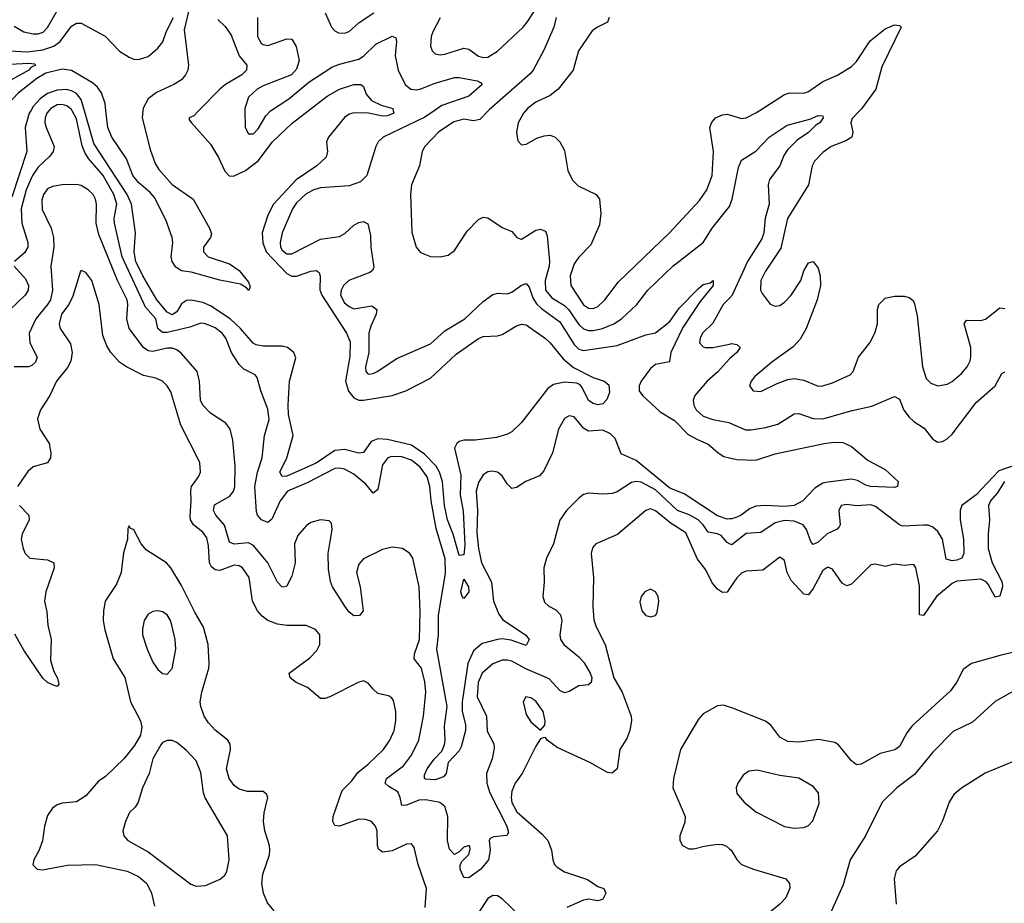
# Model space of a CAD drawing. Header units: inches. Extents: x 1649636 to 1815363, y 506543 to 641975.
# Tile 511 of 656: x 1767033 to 1771148, y 546688 to 550381. Entities that reach past the tile are written whole.
import ezdxf

# ---------------------------------------------------------------- set-up
doc = ezdxf.new("R2010")
doc.units = ezdxf.units.IN
doc.header["$MEASUREMENT"] = 0
for name, color, linetype in [('B7564', 7, 'Continuous'), ('B7565', 7, 'Continuous'), ('B7574', 7, 'Continuous'), ('B7575', 7, 'Continuous')]:
    doc.layers.add(name, color=color, linetype=linetype)

msp = doc.modelspace()

# ---------------------------------------------------------------- linework, layer by layer
at = {"layer": 'B7564', "color": 5}
for points, elevation in [([(1767079, 550000), (1767072.8, 549990), (1767056.5, 549930), (1767062.9, 549830), (1767000.9, 549639.1)], 520), ([(1767155, 550000), (1767147, 549990), (1767139.8, 549970), (1767138.8, 549950), (1767143.9, 549930), (1767177.1, 549850), (1767172.9, 549830), (1767158.5, 549810), (1767110, 549764), (1767087, 549730), (1767060.2, 549670), (1767039.6, 549590), (1767042.6, 549530), (1767067.6, 549450), (1767067.2, 549430), (1767053.6, 549406.4), (1767012, 549370)], 540), ([(1770000, 548293.9), (1769990, 548293.8), (1769950, 548307.6), (1769810, 548398.6), (1769750, 548422.8), (1769610, 548537.8), (1769546.6, 548566.6), (1769521.7, 548630), (1769502.8, 548650), (1769470, 548664.7), (1769410, 548661.5), (1769390, 548673), (1769350, 548720.3), (1769330, 548725.6), (1769310, 548714.5), (1769285, 548670), (1769259.8, 548570), (1769224.2, 548495.8), (1769205.6, 548474.4), (1769148.7, 548450), (1769110, 548426), (1769090, 548421.1), (1769070, 548440.5), (1769050, 548473.8), (1769030, 548489), (1769006.1, 548493.9), (1768990, 548491.5), (1768970, 548478), (1768950, 548446.6), (1768940.6, 548410), (1768946.9, 548330), (1768944, 548236), (1768950, 548170.5), (1768963.6, 548110), (1769004.4, 548030), (1769013.8, 547950), (1769035.9, 547895.9), (1769052.9, 547872.9), (1769147.2, 547810), (1769162.2, 547790), (1769150, 547765.7), (1769087.2, 547787.2), (1769050, 547793), (1769030, 547790.9), (1768966.1, 547773.9), (1768930, 547742.5), (1768906.3, 547690), (1768882.8, 547530), (1768882.3, 547490), (1768895.7, 547435.7), (1768897, 547410), (1768877.8, 547342.2), (1768870, 547325.6), (1768823.9, 547276.1), (1768815.4, 547230), (1768804.2, 547215.8), (1768770, 547203.2), (1768730, 547206.2), (1768724.4, 547210), (1768725.2, 547225.2), (1768736.3, 547250), (1768765.2, 547290), (1768797.1, 547322.9), (1768808.4, 547350), (1768811.6, 547370), (1768808.2, 547428.2), (1768819.5, 547510), (1768776.1, 547750), (1768783, 547810), (1768783.2, 547890), (1768813, 548067), (1768812, 548128), (1768774, 548254), (1768753, 548370), (1768747.6, 548430), (1768736.5, 548470), (1768707.1, 548510), (1768670, 548540.1), (1768630, 548554.1), (1768585.4, 548554.6), (1768570, 548548.4), (1768550, 548520.4), (1768530, 548417), (1768510, 548402.4), (1768479.4, 548439.4), (1768430, 548481.8), (1768390, 548502.4), (1768370, 548506.8), (1768350, 548504.9), (1768234.9, 548445.1), (1768152.5, 548410), (1768121.6, 548370), (1768087.2, 548292.8), (1768070, 548278.7), (1768043.5, 548290), (1768026.8, 548310), (1768023.4, 548323.4), (1768016.5, 548430), (1768027.3, 548490), (1768046.2, 548550), (1768056.9, 548643.1), (1768075.8, 548710), (1768070, 548753.6), (1768040.7, 548830), (1768025.5, 548885.5), (1768016.6, 548896.6), (1767970, 548919.4), (1767950, 548939.8), (1767918.7, 548990), (1767894, 549050), (1767879.1, 549070), (1767850, 549092.2), (1767810, 549109.8), (1767790, 549111.8), (1767744.4, 549095.6), (1767650, 549073.4), (1767630, 549073.5), (1767610.9, 549090), (1767601.8, 549130), (1767558.6, 549178.6), (1767460.9, 549390), (1767429.2, 549530), (1767428.1, 549550), (1767438.9, 549610), (1767426.3, 549650), (1767382.2, 549730), (1767320.5, 549800.5), (1767305.4, 549825.4), (1767294.1, 549854.1), (1767270, 549965.8), (1767252.8, 550000)], 540), ([(1768594.6, 550000), (1768596.5, 549990), (1768570, 549979.3), (1768550, 549977.8), (1768490.5, 549990.5), (1768430, 549991.1), (1768410, 549985.7), (1768390, 549971.2), (1768323.8, 549890), (1768314.8, 549870), (1768319.5, 549830), (1768314.2, 549805.8), (1768274.8, 549770), (1768188.3, 549711.7), (1768093.3, 549610), (1768070, 549564.1), (1768046.1, 549490), (1768048.6, 549448.6), (1768063.4, 549410), (1768150, 549320.1), (1768170, 549309), (1768190, 549308.3), (1768250, 549329.5), (1768272.2, 549332.2), (1768284.7, 549324.7), (1768288.6, 549308.6), (1768287.9, 549252.1), (1768295.8, 549230), (1768399, 549070), (1768413.7, 549033.7), (1768413, 548973), (1768394.5, 548870), (1768407.5, 548827.5), (1768430, 548799.9), (1768450, 548791.1), (1768470, 548791), (1768590, 548809.7), (1768647.1, 548830), (1768750, 548882.1), (1768857.5, 548982.5), (1768950, 549048.7), (1768970, 549056.6), (1769030, 549059), (1769050, 549065.3), (1769110, 549101.5), (1769130, 549108.6), (1769150, 549105.4), (1769230, 549048.5), (1769250.4, 549030.4), (1769303.9, 548963.9), (1769347.2, 548927.2), (1769430, 548884.9), (1769476, 548870), (1769494.7, 548854.7), (1769497.6, 548822.4), (1769486.9, 548793.1), (1769470, 548775.1), (1769450, 548771.5), (1769430, 548776.8), (1769410, 548789.8), (1769384, 548844), (1769375, 548855), (1769361.3, 548861.3), (1769310, 548865.9), (1769263.8, 548856.2), (1769240.6, 548839.4), (1769130, 548696.9), (1769090, 548658.3), (1769071.9, 548648.1), (1769026.1, 548633.9), (1768936.7, 548623.3), (1768890, 548622.8), (1768870, 548617.9), (1768859.6, 548610), (1768850.9, 548590), (1768876.6, 548476.6), (1768874.5, 548394.5), (1768886.7, 548326.7), (1768893.4, 548186.6), (1768890, 548144.5), (1768870, 548141.1), (1768844.1, 548230), (1768821.3, 548290), (1768809.2, 548350), (1768800.2, 548450), (1768788.3, 548490), (1768774.2, 548514.2), (1768724.9, 548564.9), (1768670, 548602.5), (1768570, 548625.7), (1768530, 548629.6), (1768501.9, 548618.1), (1768470, 548571.4), (1768450, 548569), (1768390, 548583.8), (1768350, 548580.5), (1768272.3, 548527.7), (1768150, 548473.5), (1768130, 548471.1), (1768120.5, 548490), (1768149.9, 548550.1), (1768176.5, 548643.5), (1768156.9, 548730), (1768154.5, 548770), (1768160.8, 548870), (1768187.5, 548967.5), (1768178.5, 548990), (1768151.9, 549010), (1768130, 549016.5), (1768050, 549015.6), (1768021.5, 549021.5), (1768009.3, 549029.3), (1767956.2, 549090), (1767912.5, 549130), (1767830, 549184.6), (1767798.1, 549198.1), (1767750, 549209), (1767730, 549207.3), (1767710, 549192.6), (1767690, 549160.2), (1767674.5, 549150), (1767670, 549147.7), (1767650, 549159), (1767606.2, 549210), (1767547.9, 549310), (1767519, 549370), (1767510.9, 549410), (1767516.7, 549490), (1767500.6, 549610), (1767482.4, 549650), (1767343, 549863), (1767303.7, 550000)], 520), ([(1767548.1, 550000), (1767545.2, 549970), (1767578.3, 549838.3), (1767599.7, 549779.7), (1767614.2, 549754.2), (1767670, 549691.6), (1767758.6, 549630), (1767827, 549510), (1767834.6, 549485.4), (1767830.7, 549470), (1767801.6, 549430), (1767801.6, 549410), (1767821, 549390), (1767910, 549360.3), (1767950, 549333), (1767990, 549283), (1767996.3, 549263.7), (1767990.5, 549249.5), (1767980.5, 549260.5), (1767955.3, 549275.3), (1767870, 549292.2), (1767750, 549325), (1767710, 549330.7), (1767685.7, 549345.7), (1767670, 549369.7), (1767665.6, 549390), (1767672.5, 549450), (1767670.8, 549470), (1767643.9, 549543.9), (1767597.1, 549637.1), (1767578.8, 549658.8), (1767530, 549700.7), (1767506.5, 549730), (1767479.6, 549799.6), (1767418.5, 549890), (1767401.5, 549930), (1767393.4, 550000)], 480), ([(1767780.8, 550000), (1767760.6, 549979.4), (1767742, 549970), (1767742, 549962), (1767750.7, 549950), (1767830, 549860.3), (1767864.2, 549804.2), (1767890, 549747.1), (1767908.1, 549728.1), (1767927.3, 549727.3), (1767976.9, 549750), (1768030, 549790.1), (1768090, 549870.1), (1768171.5, 549948.5), (1768238.3, 550000)], 520), ([(1767974.2, 550000), (1767975.8, 549930), (1767990, 549903.7), (1768010, 549903.6), (1768030, 549924.7), (1768061.7, 549978.3), (1768080.7, 549999.3), (1768081.7, 550000)], 540), ([(1768765.8, 550000), (1768726.9, 549973.1), (1768551.8, 549890), (1768531.6, 549870), (1768521.5, 549850), (1768483.7, 549730), (1768457.5, 549702.5), (1768410, 549686.1), (1768290, 549677.3), (1768262.6, 549670), (1768230, 549653.5), (1768190, 549615.2), (1768173.5, 549590), (1768130.6, 549490), (1768121.2, 549450), (1768123.4, 549430), (1768130, 549417.8), (1768150, 549402.2), (1768170, 549401.5), (1768290, 549464.1), (1768370, 549474.2), (1768392.5, 549487.5), (1768430, 549522.6), (1768450, 549533.4), (1768470, 549537.1), (1768488, 549528), (1768499.1, 549479.1), (1768501, 549430), (1768513.8, 549346.2), (1768507.3, 549332.7), (1768496.1, 549323.9), (1768409.3, 549290), (1768386.9, 549270), (1768376, 549250), (1768373.8, 549230), (1768390, 549197.8), (1768410, 549181.8), (1768430, 549172.9), (1768504.7, 549184.7), (1768525.5, 549170), (1768523.6, 549150), (1768500.1, 549099.9), (1768492.1, 549070), (1768492.7, 548990), (1768478.9, 548930), (1768479.7, 548910), (1768490, 548899.7), (1768510, 548901.9), (1768526.9, 548910), (1768610, 548964.4), (1768750, 549025.3), (1768810, 549079.6), (1768893.8, 549130), (1768970, 549202.2), (1769010, 549232.8), (1769030, 549237.3), (1769070, 549235.4), (1769090, 549241.7), (1769130, 549271), (1769150, 549277.6), (1769162.5, 549262.5), (1769178.4, 549218.4), (1769193.3, 549193.3), (1769213.3, 549173.3), (1769290, 549117.6), (1769350, 549022.9), (1769370, 549003.9), (1769390, 548997.5), (1769530, 549018.8), (1769650, 549063), (1769690, 549071.6), (1769750, 549119.7), (1769790, 549175.2), (1769870, 549256.9), (1769890, 549273.4), (1769918.9, 549281.1), (1769931, 549291), (1769931.5, 549270), (1769877.8, 549202.2), (1769805.1, 549094.9), (1769754.2, 548990), (1769749.1, 548950.9), (1769690, 548939.9), (1769670, 548923.2), (1769630.1, 548870), (1769621.9, 548850), (1769622.2, 548830), (1769635.5, 548810), (1769710, 548741.2), (1769770, 548705), (1769827.6, 548647.6), (1769865.6, 548625.6), (1769910, 548607.2), (1769952.2, 548570), (1769975.7, 548555.7), (1770000, 548549.7)], 540), ([(1768991.2, 550000), (1768956.4, 549963.6), (1768930, 549958.1), (1768890, 549964.9), (1768846.9, 549953.1), (1768783.5, 549910), (1768726.4, 549850), (1768715.6, 549830), (1768704.7, 549770), (1768670.2, 549689.8), (1768667.1, 549650), (1768672.5, 549492.5), (1768690, 549430.6), (1768707.7, 549407.7), (1768750, 549391.5), (1768790, 549388.9), (1768823.5, 549396.5), (1768850, 549415.8), (1768902.9, 549497.1), (1768950, 549546), (1768970, 549555.6), (1768990, 549553.1), (1769050, 549511.6), (1769090, 549495.8), (1769110.4, 549470.4), (1769124.2, 549464.2), (1769130, 549463.7), (1769190, 549500.8), (1769210, 549504.9), (1769230, 549497.1), (1769237.2, 549477.2), (1769247.2, 549370), (1769245.9, 549350), (1769228.9, 549290), (1769231.2, 549250), (1769257.7, 549217.7), (1769310, 549185.8), (1769327.2, 549170), (1769370, 549107.4), (1769390, 549088.2), (1769410, 549081.9), (1769430, 549082.3), (1769469.5, 549090.5), (1769516.8, 549110), (1769548.9, 549130), (1769611.8, 549190), (1769658.7, 549250), (1769763.5, 549350), (1769889.7, 549450), (1769927.3, 549510), (1770000.1, 549599.9)], 560), ([(1769147.3, 550000), (1769138.5, 549990), (1769116.9, 549950), (1769109, 549910), (1769114.6, 549874.6), (1769130, 549857.3), (1769150, 549860.5), (1769194.8, 549885.2), (1769224.7, 549895.3), (1769250, 549897.4), (1769270.4, 549890), (1769290.2, 549870.2), (1769310, 549833.4), (1769323.6, 549750), (1769343.1, 549710), (1769366.6, 549686.6), (1769442, 549650), (1769456.5, 549630), (1769461.6, 549570), (1769456.3, 549523.7), (1769420.2, 549439.8), (1769370, 549388.4), (1769350, 549359.7), (1769334.2, 549310), (1769336.8, 549270), (1769390, 549189), (1769410, 549174.7), (1769430, 549173.4), (1769450, 549182.2), (1769479.1, 549210), (1769535.2, 549284.8), (1769748.4, 549490), (1769874.9, 549625.1), (1769905.6, 549670), (1769926.6, 549730), (1769933, 549830), (1769917.8, 549930), (1769924, 549950), (1769941.5, 549970), (1769970, 549983), (1769990, 549985.8), (1770000, 549982.9)], 580), ([(1770000, 548190.6), (1769990, 548195.2), (1769964.3, 548224.3), (1769950, 548231.2), (1769910, 548238.4), (1769889.1, 548270), (1769868.4, 548290), (1769831, 548311), (1769781.7, 548330), (1769690, 548415.1), (1769630, 548447.8), (1769610, 548450.8), (1769590, 548446.6), (1769530, 548408), (1769510, 548400.7), (1769470, 548397.3), (1769410, 548402.4), (1769390, 548396), (1769370, 548381.5), (1769318, 548330), (1769290, 548289.5), (1769264.3, 548190), (1769235.2, 548130), (1769223.1, 548090), (1769225.3, 548030), (1769219.3, 547970), (1769226.4, 547946.4), (1769244.9, 547930), (1769274.5, 547914.5), (1769293.6, 547893.6), (1769299.1, 547870), (1769290.2, 547810), (1769292.9, 547790), (1769307.2, 547770), (1769370, 547717.3), (1769392.2, 547692.2), (1769417.3, 547650), (1769423.7, 547630), (1769421.5, 547610), (1769410, 547600.8), (1769370, 547596.4), (1769330, 547572.8), (1769310, 547567.1), (1769290, 547576.8), (1769245.5, 547625.5), (1769147.8, 547667.8), (1769090, 547699.7), (1769070, 547704.3), (1769050, 547703.2), (1769010, 547688.7), (1768966.3, 547650), (1768948.9, 547610), (1768945.4, 547550), (1768983.6, 547470), (1768987.3, 547407.3), (1769014.3, 547354.3), (1769016.1, 547336.1), (1769007.8, 547292.2), (1768983.9, 547230), (1768985.2, 547190), (1768997.4, 547150), (1769069.5, 547010), (1769076.6, 546983.4), (1769069.2, 546970.8), (1769014.4, 546965.6), (1769000.6, 546959.4), (1768994.9, 546950), (1768999.3, 546910), (1768992.1, 546870), (1768959.8, 546830), (1768910, 546793.7), (1768890, 546795.1), (1768874.7, 546830), (1768874, 546846), (1768879.3, 546860.7), (1768910, 546891.3), (1768915.3, 546915.3), (1768913.2, 546930), (1768890, 546922.9), (1768870, 546902.7), (1768850, 546892), (1768830, 546913.6), (1768820.5, 546950), (1768822.1, 547050), (1768810, 547092.9), (1768788.5, 547108.5), (1768730, 547120.4), (1768701.8, 547118.2), (1768650, 547097.4), (1768630, 547096.9), (1768623.9, 547130), (1768614.1, 547154.1), (1768575.3, 547175.3), (1768560.4, 547190), (1768566.8, 547210), (1768637.1, 547262.9), (1768670, 547306.4), (1768701.1, 547370), (1768721.4, 547470), (1768729.9, 547570), (1768726.8, 547613.2), (1768712.7, 547670), (1768682.1, 547710), (1768683.2, 547730), (1768704, 547790), (1768706.5, 547906.5), (1768702.6, 548010), (1768676.8, 548130), (1768663.1, 548150), (1768633.3, 548170), (1768590, 548175.7), (1768550, 548167.1), (1768470, 548127.6), (1768450, 548105.7), (1768441.4, 548070), (1768456.6, 548010), (1768468.8, 547910), (1768454, 547890), (1768430, 547889.7), (1768410, 547904.7), (1768392.4, 547930), (1768340.4, 548010), (1768332.1, 548032.1), (1768324, 548084), (1768322, 548150), (1768338.9, 548250), (1768335.8, 548275.8), (1768326.3, 548286.3), (1768290.8, 548290.8), (1768250, 548279.8), (1768230, 548266), (1768194.9, 548225.1), (1768181.9, 548190), (1768184.8, 548110), (1768170, 548055.1), (1768148.4, 548011.6), (1768130, 548009.6), (1768110, 548029.6), (1768069.9, 548110), (1768010, 548183.7), (1767990, 548194.2), (1767930, 548188.3), (1767910, 548197.4), (1767888.4, 548268.4), (1767853.2, 548310), (1767843, 548330), (1767847.6, 548352.4), (1767911.3, 548388.7), (1767926.3, 548410), (1767931.7, 548428.3), (1767934.2, 548514.2), (1767924, 548624), (1767913.3, 548670), (1767894.6, 548694.6), (1767830, 548736.8), (1767798.8, 548770), (1767788.4, 548790), (1767785.2, 548870), (1767775.3, 548910), (1767710, 548986), (1767690, 549001.1), (1767670, 549008.3), (1767650, 549008.1), (1767590, 548993.8), (1767570, 548997.2), (1767549.9, 549010), (1767490, 549089.8), (1767480.4, 549130), (1767485.4, 549190), (1767482, 549210), (1767441.8, 549290), (1767363.2, 549483.2), (1767352.1, 549530), (1767353.9, 549610), (1767350.5, 549630), (1767339.5, 549650), (1767319.8, 549670), (1767290, 549687.6), (1767270, 549692.5), (1767210, 549690.5), (1767170, 549683.7), (1767150, 549674), (1767132.1, 549650), (1767126.2, 549626.2), (1767127.2, 549587.2), (1767164.8, 549510), (1767175, 549470), (1767175.5, 549430), (1767163.4, 549350), (1767170.1, 549250.1), (1767161.2, 549210), (1767150, 549190), (1767101, 549130), (1767072.6, 549070), (1767075.8, 549030), (1767105.5, 548970), (1767099.8, 548950), (1767084.5, 548935.5), (1767070, 548929.3), (1767010, 548929.2)], 560), ([(1767010.4, 549350), (1767057.7, 549297.7), (1767070.1, 549270), (1767068.4, 549250), (1767055.9, 549230), (1766991.8, 549168.2)], 540), ([(1768727.2, 546670), (1768733.2, 546750), (1768698.8, 546850), (1768681.4, 546921.4), (1768670, 546936.3), (1768650, 546935), (1768590, 546906.9), (1768550, 546901.1), (1768533.4, 546913.4), (1768528.8, 546930), (1768527.1, 546990), (1768520.8, 547010), (1768503.6, 547030), (1768478.4, 547038.4), (1768450, 547038.8), (1768369.9, 547009.9), (1768350, 547012.6), (1768341.6, 547030), (1768343.4, 547050), (1768380.9, 547159.1), (1768421, 547199), (1768445.7, 547234.3), (1768490, 547268.8), (1768553.4, 547330), (1768580.7, 547370), (1768598, 547410), (1768604.9, 547450), (1768605.7, 547490), (1768595.6, 547535.6), (1768587.7, 547547.7), (1768574.5, 547554.5), (1768530, 547565.1), (1768510, 547582), (1768490, 547607.8), (1768470, 547617.2), (1768450, 547612.5), (1768330, 547550.8), (1768310, 547543.1), (1768290, 547543.9), (1768235.4, 547590), (1768188.3, 547610), (1768163.5, 547630), (1768159.7, 547650), (1768245.7, 547714.3), (1768275.3, 547744.7), (1768287, 547770), (1768287, 547810), (1768270, 547831.9), (1768230, 547849.1), (1768150, 547848.8), (1768110, 547854.1), (1768070, 547869.9), (1768047.1, 547887.1), (1768026.8, 547910), (1768006.7, 547950), (1767991.5, 548050), (1767964.1, 548090), (1767950, 548098.5), (1767930, 548101.4), (1767870, 548078.5), (1767850, 548081.1), (1767834.5, 548094.5), (1767825.8, 548110), (1767821.8, 548181.8), (1767814.6, 548214.6), (1767798.7, 548238.7), (1767759.6, 548270), (1767747.3, 548290), (1767745.4, 548305.4), (1767750.4, 548370.4), (1767747.7, 548412.3), (1767751.4, 548430), (1767780.7, 548470), (1767788.2, 548490), (1767785.5, 548530), (1767706.3, 548686.3), (1767664.8, 548824.8), (1767649.9, 548849.9), (1767629.9, 548869.9), (1767602.5, 548882.5), (1767550, 548893.3), (1767479.7, 548930), (1767449.8, 548950), (1767414, 548990), (1767397.3, 549017.3), (1767380.5, 549060.5), (1767365.8, 549190), (1767334.2, 549290), (1767310, 549324.5), (1767290, 549332.7), (1767287.7, 549330), (1767255.4, 549224.6), (1767238.8, 549190), (1767208.5, 549150), (1767197.8, 549110), (1767202.6, 549090), (1767245.5, 549025.5), (1767252.5, 548990), (1767246.7, 548953.3), (1767232.6, 548927.4), (1767186.7, 548870), (1767158.8, 548810), (1767120.7, 548750), (1767108, 548712), (1767117.8, 548670), (1767155.8, 548610), (1767163.5, 548570), (1767161.7, 548550), (1767150, 548528.7), (1767090, 548511.4), (1767067.3, 548492.7), (1767023.6, 548430)], 580), ([(1770000, 549217.5), (1769973.5, 549190), (1769930, 549112), (1769887, 549070), (1769876.5, 549050), (1769874.7, 549030), (1769890, 549012.8), (1769898.8, 549010), (1769930, 549010.2), (1770000, 549025.1)], 560), ([(1770000, 548962.8), (1769998.5, 548961.5), (1769951.2, 548908.8), (1769906, 548870), (1769855.3, 548810), (1769847.9, 548790), (1769850.2, 548770), (1769860.7, 548750), (1769890, 548724.2), (1769930, 548710.1), (1769996.7, 548696.7), (1770000, 548695.3)], 560), ([(1767032.8, 548350), (1767071.3, 548310), (1767072.9, 548290), (1767043, 548230), (1767039.3, 548210), (1767047.3, 548170), (1767056.5, 548150), (1767075.5, 548130), (1767150, 548123.8), (1767175.6, 548110), (1767176.5, 548090), (1767142.4, 547990), (1767136.6, 547950), (1767145.9, 547905.9), (1767150.7, 547850), (1767164.5, 547790), (1767162.3, 547702.3), (1767176.4, 547656.4), (1767191.2, 547628.8), (1767196.1, 547603.9), (1767190, 547594), (1767170, 547600.2), (1767150, 547610.7), (1767130, 547629.2), (1767050, 547746.2), (1767012.9, 547812.9)], 580), ([(1770000, 548003.3), (1769990, 547988.4), (1769970, 547986), (1769950, 548000.7), (1769927.5, 548027.5), (1769901.1, 548081.1), (1769865.7, 548125.7), (1769816.6, 548236.6), (1769755.5, 548275.5), (1769690, 548328), (1769670, 548335.8), (1769650, 548328.9), (1769531.6, 548228.4), (1769441.6, 548190), (1769427.1, 548172.9), (1769422, 548150), (1769430.8, 548050), (1769428.1, 547928.1), (1769432.5, 547872.5), (1769442.6, 547842.6), (1769480.1, 547770), (1769516.3, 547630), (1769551.3, 547570), (1769588.5, 547470), (1769590.1, 547450), (1769583.5, 547410), (1769570, 547376.9), (1769541.2, 547330), (1769530.1, 547249.9), (1769510, 547231.1), (1769490, 547234.6), (1769416.5, 547276.5), (1769279.3, 547339.3), (1769238, 547370), (1769230, 547381.2), (1769220.7, 547379.3), (1769210, 547375.3), (1769190, 547345.1), (1769133.7, 547230), (1769104.1, 547190), (1769090, 547156.2), (1769087.1, 547130), (1769090, 547108.9), (1769110.5, 547070.5), (1769217, 546977), (1769240.1, 546950), (1769255.4, 546910), (1769261.1, 546870), (1769268.4, 546850), (1769278.8, 546838.8), (1769310, 546819), (1769406.7, 546786.7), (1769450, 546758.3), (1769474, 546750), (1769482.6, 546730), (1769470, 546705.7), (1769458.6, 546701.4), (1769450, 546698.5), (1769410, 546704.8), (1769390, 546701.3), (1769319.3, 546670)], 580), ([(1768096.1, 546656.1), (1768069, 546690), (1768051.4, 546730), (1768045.6, 546770), (1768049.9, 546810), (1768076.5, 546890), (1768079.1, 546910), (1768077.8, 546930), (1768057.8, 546990), (1768051.4, 547030), (1768054.7, 547065.3), (1768069.7, 547130), (1768064.2, 547144.2), (1768050, 547155.4), (1767985.1, 547154.9), (1767950, 547164.2), (1767930, 547179.7), (1767908.3, 547210), (1767897, 547250), (1767914.1, 547330), (1767912.6, 547352.6), (1767903.1, 547370), (1767850, 547411.8), (1767822.6, 547442.6), (1767804, 547470), (1767789.9, 547510), (1767787.9, 547530), (1767793.7, 547570), (1767823.4, 547670), (1767825.4, 547690), (1767820.5, 547770), (1767802, 547842), (1767764.6, 547904.6), (1767710, 548015.8), (1767664.4, 548090), (1767646.9, 548110), (1767563.7, 548163.7), (1767541.3, 548190), (1767510, 548248.7), (1767495.3, 548255.3), (1767490, 548266), (1767485.4, 548254.6), (1767483, 548210), (1767467.1, 548152.9), (1767457.8, 548070), (1767438.1, 548021.9), (1767390.1, 547950), (1767382.9, 547910), (1767381.9, 547870), (1767388.8, 547830), (1767423.5, 547710), (1767472.1, 547632.1), (1767496, 547530), (1767538.3, 547450), (1767543.3, 547423.3), (1767537.9, 547390), (1767513.1, 547346.9), (1767470, 547292.5), (1767390, 547216.9), (1767361.8, 547198.2), (1767310, 547136.4), (1767270, 547112.4), (1767210, 547105.7), (1767190, 547099.7), (1767170, 547086), (1767150, 547055.1), (1767136.2, 547010), (1767128.8, 546948.8), (1767113.3, 546906.7), (1767092.2, 546870), (1767088.7, 546848.7), (1767106, 546830), (1767128.2, 546828.2), (1767233, 546847), (1767349.9, 546850.1), (1767482.5, 546822.5), (1767530, 546799.4), (1767564.6, 546770), (1767584.1, 546730), (1767596, 546676)], 620), ([(1770000, 547508), (1769975.2, 547515.2), (1769950, 547512.4), (1769890, 547479.7), (1769870, 547457), (1769794.6, 547330), (1769765.2, 547210), (1769762.4, 547170), (1769813.8, 547050), (1769813, 547027), (1769791.5, 546970), (1769791.5, 546950), (1769802.8, 546930), (1769830, 546915), (1769850, 546915), (1769893.2, 546926.8), (1769950, 546935.1), (1769970, 546933.9), (1769987, 546927), (1770000, 546915.4)], 620), ([(1769130, 546628.2), (1769050, 546706.3), (1769030, 546719.1), (1769010, 546719.7), (1768990, 546708.3), (1768951.9, 546650)], 580)]:
    msp.add_lwpolyline(points, dxfattribs=dict(at, elevation=elevation))
for points, elevation in [([(1768890, 547961), (1768882.4, 547970), (1768876.5, 547990), (1768890, 548042.8), (1768908.5, 548010), (1768910.1, 547990.1)], 520), ([(1769670, 548000.6), (1769645.5, 547990), (1769630.8, 547970), (1769625.6, 547945.6), (1769632.7, 547910), (1769650, 547890.2), (1769670, 547884.6), (1769689.8, 547890.2), (1769697.4, 547902.6), (1769704.7, 547950), (1769700.9, 547970), (1769690.6, 547990)], 620), ([(1767610, 547909.8), (1767590, 547907.1), (1767570, 547895.8), (1767552.9, 547870), (1767545.8, 547834.2), (1767547, 547810), (1767565.5, 547750), (1767590, 547695.8), (1767610, 547664.9), (1767630, 547648.4), (1767650, 547646), (1767670.7, 547669.3), (1767686, 547750), (1767682.2, 547790), (1767668.7, 547850), (1767663.5, 547870), (1767650, 547893.3), (1767630, 547906.2)], 640), ([(1769148.8, 547551.2), (1769137.6, 547530), (1769150, 547476.3), (1769170, 547446.4), (1769210, 547410.8), (1769227.3, 547432.7), (1769229.6, 547450.4), (1769220.8, 547490), (1769190, 547532.2), (1769170, 547546)], 580), ([(1767670, 547368.6), (1767650, 547368.5), (1767630, 547359.1), (1767622.8, 547350), (1767590, 547291.2), (1767574.2, 547230), (1767546.8, 547170), (1767528.9, 547111.1), (1767515.5, 547090), (1767492.3, 547067.7), (1767475.2, 547030), (1767464.2, 546990), (1767467.8, 546970), (1767485.3, 546950), (1767570, 546903.2), (1767748.2, 546768.2), (1767770, 546758.9), (1767810, 546762.3), (1767870.9, 546789.1), (1767890, 546806), (1767898.8, 546821.2), (1767908.5, 546870), (1767901.5, 546970), (1767808.8, 547128.8), (1767800.8, 547150), (1767790, 547234.5), (1767770, 547282.6), (1767730, 547326.2), (1767690, 547360.4)], 640)]:
    msp.add_lwpolyline(points, close=True, dxfattribs=dict(at, elevation=elevation))
at = {"layer": 'B7565', "color": 5}
for points, elevation in [([(1767747.5, 550450), (1767721.1, 550338.9), (1767738.2, 550190), (1767736.2, 550170), (1767726.1, 550150), (1767708.7, 550130), (1767677.8, 550110), (1767604.2, 550075.8), (1767569.8, 550050.2), (1767549.1, 550010.9), (1767548.1, 550000)], 480), ([(1768791.1, 550388.9), (1768760.1, 550330), (1768753.1, 550310), (1768750.2, 550270.2), (1768756.5, 550250), (1768770, 550237.3), (1768790, 550233.5), (1768810, 550236.6), (1768890, 550261.8), (1768910, 550256.8), (1768950, 550228.9), (1768970, 550223.1), (1768990, 550224.2), (1769030, 550249.5), (1769136.7, 550350), (1769154.7, 550370), (1769210, 550454.8)], 560), ([(1767010, 550353.6), (1767050, 550329.6), (1767090, 550320.9), (1767110, 550321.7), (1767130.9, 550329.1), (1767150, 550347.6), (1767196.2, 550430)], 520), ([(1768310.2, 550410), (1768336.2, 550350), (1768350, 550333.8), (1768366, 550326), (1768390, 550324.6), (1768410, 550331.1), (1768451.7, 550368.3), (1768513.8, 550410)], 560), ([(1766990.3, 550250.3), (1767066, 550246), (1767130, 550254.5), (1767175.5, 550270), (1767202.4, 550290), (1767250, 550353.9), (1767270, 550366.2), (1767290, 550365.9), (1767390, 550312), (1767450, 550249.4), (1767490, 550224.2), (1767510, 550215.9), (1767530, 550214.1), (1767570, 550227.3), (1767610, 550262), (1767631.4, 550288.6), (1767647, 550333), (1767676, 550390)], 480), ([(1767861.8, 550381.8), (1767892.1, 550352.1), (1767916.4, 550316.4), (1767951, 550230), (1767982.1, 550190), (1767981, 550170), (1767962.1, 550150), (1767893.4, 550110), (1767868.9, 550090), (1767780.8, 550000)], 520), ([(1768026.4, 550390), (1768026.6, 550310), (1768042.6, 550282.6), (1768050, 550276.5), (1768070, 550273.2), (1768150, 550300.8), (1768170, 550299.5), (1768189.3, 550269.3), (1768201.2, 550210), (1768190, 550174), (1768169.4, 550150.6), (1768050, 550104.1), (1768025.5, 550090), (1767990, 550056.4), (1767974, 550010), (1767974.2, 550000)], 540), ([(1769275.8, 550390), (1769265.5, 550350), (1769224.5, 550255.5), (1769179.1, 550170), (1769166.1, 550153.9), (1768995.5, 550004.5), (1768991.2, 550000)], 560), ([(1769497.4, 550390), (1769490.4, 550370), (1769448, 550350), (1769426, 550334), (1769368, 550250), (1769346.5, 550170), (1769283.2, 550090), (1769250, 550063.5), (1769190, 550036.5), (1769156.1, 550010), (1769147.3, 550000)], 580), ([(1768081.7, 550000), (1768158.2, 550050), (1768240.9, 550119.1), (1768337.8, 550182.2), (1768370, 550195.1), (1768450, 550215.5), (1768470, 550228.8), (1768521.6, 550278.4), (1768590, 550312), (1768604.9, 550304.9), (1768607.6, 550290), (1768602.3, 550230), (1768614.8, 550170), (1768644, 550110), (1768668, 550090), (1768690, 550086.9), (1768710, 550091.3), (1768770, 550115.1), (1768850, 550138.7), (1768870, 550139), (1768944.6, 550124.6), (1768958.7, 550118.7), (1768965.7, 550110), (1768910, 550061.7), (1768797.9, 550022.1), (1768765.8, 550000)], 540), ([(1766180, 550000), (1766207.3, 550012.7), (1766250, 550041.3), (1766269.9, 550050.1), (1766330, 550059.5), (1766350.8, 550069.2), (1766373.4, 550086.6), (1766430, 550144.4), (1766470, 550168.2), (1766550, 550188.8), (1766730, 550211.5), (1766790, 550207.4), (1766888.7, 550188.7), (1767070, 550199.5), (1767096.6, 550196.6), (1767099.6, 550190), (1767079.5, 550180.5), (1767070.8, 550170), (1766993.6, 550126.4), (1766904, 550036), (1766872, 550000)], 460), ([(1767393.4, 550000), (1767390, 550030), (1767375.1, 550075.1), (1767358.1, 550098.1), (1767336.9, 550116.9), (1767250, 550168.5), (1767210, 550173.9), (1767142.3, 550157.7), (1767104.9, 550135.1), (1767026.3, 550073.7), (1766957.2, 550000)], 480), ([(1767303.7, 550000), (1767290, 550047.7), (1767270, 550072), (1767250, 550083.6), (1767228.8, 550088.8), (1767190, 550086.6), (1767150, 550071.9), (1767118.9, 550050), (1767090, 550017.5), (1767079, 550000)], 520), ([(1768238.3, 550000), (1768318.3, 550061.7), (1768370, 550091), (1768429.4, 550109.4), (1768458.4, 550110), (1768470, 550101.1), (1768480.7, 550070), (1768503.2, 550043.2), (1768543.3, 550023.3), (1768592.7, 550010), (1768594.6, 550000)], 520), ([(1767252.8, 550000), (1767250, 550005.6), (1767230, 550021), (1767210, 550026.9), (1767190, 550025.4), (1767163.1, 550010), (1767155, 550000)], 540)]:
    msp.add_lwpolyline(points, dxfattribs=dict(at, elevation=elevation))
at = {"layer": 'B7574', "color": 5}
for points, elevation in [([(1770000, 549982.9), (1770050, 549968.3), (1770070, 549970.2), (1770110, 549991), (1770124.1, 550000)], 580), ([(1770543.5, 550000), (1770512.6, 549967.4), (1770506.3, 549950), (1770515.7, 549910), (1770511, 549890), (1770486, 549874), (1770424.7, 549850), (1770390, 549826.2), (1770355.2, 549790), (1770344.7, 549770), (1770329.2, 549690), (1770241.7, 549550), (1770214.8, 549425.2), (1770150.2, 549330), (1770131.1, 549290), (1770129.3, 549250), (1770136.1, 549236.1), (1770170, 549192.4), (1770190, 549182.8), (1770210, 549186.2), (1770230, 549200.2), (1770257.8, 549230), (1770297.2, 549290), (1770310, 549330.8), (1770330, 549364), (1770350, 549370.7), (1770370, 549342.8), (1770378.6, 549310), (1770380.7, 549270), (1770366.7, 549210), (1770319.8, 549090), (1770295.1, 549044.9), (1770266.4, 549013.6), (1770176, 548950), (1770106, 548890), (1770090.5, 548870), (1770083, 548850), (1770098, 548830), (1770130, 548827.2), (1770199.2, 548860.8), (1770243.2, 548876.8), (1770270, 548880.9), (1770310, 548873.7), (1770370, 548849.3), (1770390, 548850.2), (1770430, 548862.9), (1770503.9, 548896.1), (1770517.2, 548910), (1770538.8, 548970), (1770585.9, 549030), (1770606.5, 549070), (1770617.8, 549110), (1770618, 549170), (1770624.2, 549190), (1770650, 549217.4), (1770690, 549225.7), (1770730, 549224.9), (1770750, 549219.3), (1770767.2, 549207.2), (1770773.6, 549193.6), (1770783.5, 549143.5), (1770806.4, 548930), (1770821.7, 548881.7), (1770841.6, 548861.6), (1770870, 548850.8), (1770910, 548857.6), (1770930, 548868.3), (1770970, 548902), (1770993.1, 548930), (1771004.9, 548955.1), (1771009, 548971), (1771008.1, 549010), (1770981.1, 549110), (1770990, 549125.5), (1771050, 549123.8), (1771070, 549129.3), (1771130, 549176.9), (1771150, 549173.4)], 580), ([(1770000.1, 549599.9), (1770010.8, 549630), (1770036.9, 549763.1), (1770050, 549793.4), (1770110, 549831.8), (1770165.8, 549890), (1770240.8, 549939.2), (1770335.5, 549964.5), (1770370, 549980.2), (1770390, 549978.8), (1770391.7, 549970), (1770377.6, 549950), (1770360.4, 549939.6), (1770330, 549908.8), (1770282.6, 549877.4), (1770242.6, 549837.4), (1770227, 549813), (1770210.1, 549769.9), (1770167.4, 549712.6), (1770160.7, 549690), (1770165.9, 549610), (1770148.9, 549551.1), (1770143.1, 549490), (1770135.5, 549464.5), (1770074.4, 549370), (1770011, 549229), (1770000, 549217.5)], 560), ([(1770000, 549025.1), (1770010, 549027.2), (1770030, 549023.6), (1770044.6, 549010), (1770031, 548990), (1770000, 548962.8)], 560), ([(1770000, 548695.3), (1770067.2, 548667.2), (1770090, 548665.9), (1770150, 548675.7), (1770201.1, 548690), (1770270, 548734.1), (1770290, 548735), (1770350, 548713.5), (1770390, 548712.3), (1770512.3, 548747.7), (1770594, 548766), (1770690, 548806.5), (1770710, 548794.9), (1770729, 548749), (1770750, 548719.1), (1770770, 548701.2), (1770814, 548674), (1770850, 548628), (1770870, 548615.5), (1770890, 548617.1), (1770910, 548628.6), (1770930, 548648.5), (1771030, 548780.3), (1771109.7, 548850), (1771137.8, 548902.2), (1771150.8, 548909.2)], 560), ([(1770000, 548549.7), (1770030, 548542.2), (1770110, 548539.8), (1770190, 548566.4), (1770396, 548610), (1770435.5, 548615.5), (1770473.4, 548613.4), (1770510, 548596.4), (1770578.7, 548538.7), (1770650, 548500.5), (1770704.7, 548450), (1770702, 548430), (1770690, 548425.2), (1770589, 548430), (1770570, 548435.1), (1770534.8, 548454.8), (1770510, 548460.7), (1770410, 548448.4), (1770390, 548443.2), (1770356.9, 548423.1), (1770306.3, 548370), (1770269.6, 548350.4), (1770230, 548345.6), (1770150.1, 548349.9), (1770110, 548347.1), (1770083.3, 548336.7), (1770048.9, 548310), (1770030, 548301.1), (1770010, 548294), (1770000, 548293.9)], 540), ([(1771259, 548541), (1771125.4, 548494.6), (1771030, 548395.1), (1770970.1, 548350), (1770964.3, 548330), (1770963.1, 548290), (1770977.1, 548210), (1770979.2, 548150), (1770970.1, 548130), (1770950, 548121.9), (1770930, 548118.8), (1770905.7, 548125.7), (1770889.5, 548210), (1770870, 548241.7), (1770850, 548259.7), (1770830, 548267.6), (1770810, 548268.6), (1770724.5, 548264.5), (1770710, 548269.9), (1770610, 548345.6), (1770590, 548353.1), (1770530, 548348.7), (1770490, 548354.7), (1770466.3, 548350), (1770456.6, 548330), (1770462, 548270), (1770458.4, 548261.6), (1770449.1, 548250.9), (1770407.8, 548232.2), (1770370, 548197.5), (1770350, 548187.8), (1770339.3, 548199.3), (1770322.2, 548250), (1770308.2, 548270), (1770270, 548285), (1770230, 548287.5), (1770190, 548278.1), (1770130, 548237.6), (1770070, 548232.6), (1770010, 548186), (1770000, 548190.6)], 560), ([(1771148.5, 548450), (1771118, 548402), (1771090.9, 548370), (1771082.1, 548350), (1771086.3, 548290), (1771080.4, 548230), (1771081, 548170), (1771097.3, 548110), (1771139.1, 548030), (1771140.8, 548010), (1771130, 547970.9), (1771110, 547967.1), (1771081.2, 548021.2), (1771071.8, 548031.8), (1771050, 548042), (1770950, 548034.4), (1770930, 548024.9), (1770865, 547970), (1770810, 547890.9), (1770793.6, 547893.6), (1770793.9, 548013.9), (1770778, 548090), (1770770, 548103.7), (1770730, 548099.5), (1770690, 548105.1), (1770650, 548095.6), (1770610, 548104.5), (1770590, 548102), (1770510, 548021.3), (1770490, 548014.3), (1770470, 548025.1), (1770430, 548083.6), (1770410, 548092.1), (1770390, 548079.2), (1770350, 548003.5), (1770330, 547976.4), (1770310, 547980.4), (1770257.3, 548037.3), (1770240.6, 548070), (1770230, 548120.9), (1770210, 548134.7), (1770139.3, 548080.7), (1770070, 548075.9), (1770050, 548067.3), (1770030, 548047.9), (1770000, 548003.3)], 580), ([(1771250, 547751.1), (1771135.2, 547724.8), (1771010.6, 547689.4), (1770975.8, 547664.2), (1770948.4, 547610), (1770923.7, 547576.3), (1770762.9, 547430), (1770740.5, 547399.5), (1770710, 547342.8), (1770691, 547329), (1770630, 547314.3), (1770550, 547269.7), (1770530, 547266.3), (1770510, 547283.6), (1770455.6, 547350), (1770440.1, 547360.1), (1770372, 547372), (1770290, 547361.1), (1770243.5, 547363.5), (1770210, 547382.7), (1770172.2, 547432.2), (1770150, 547448.5), (1770010, 547505.1), (1770000, 547508)], 620), ([(1771186.1, 547573.9), (1771110, 547531.1), (1771015.8, 547444.2), (1770934.8, 547405.2), (1770850, 547319.3), (1770773.4, 547226.6), (1770698.7, 547170), (1770637.3, 547110), (1770567.5, 546970), (1770504.2, 546870), (1770475.2, 546764.8), (1770422.8, 546650)], 640), ([(1771190, 547281.3), (1771068.4, 547231.6), (1770970, 547168.5), (1770937.9, 547142.1), (1770917.5, 547110), (1770890, 547032), (1770869, 546990), (1770775.8, 546884.2), (1770710, 546839.6), (1770696.3, 546823.7), (1770688.1, 546790), (1770695.9, 546684.1)], 660), ([(1770000, 546915.4), (1770006, 546910), (1770030, 546870.3), (1770050.2, 546850.2), (1770100.7, 546830), (1770234.9, 546790), (1770250.2, 546770.2), (1770251.5, 546751.5), (1770234.7, 546710), (1770210, 546683.9), (1770103.3, 546596.7), (1770083, 546557), (1770062.6, 546497.4), (1770050, 546478.3), (1770030, 546465.4), (1770010, 546458.7), (1770000, 546459.7)], 620)]:
    msp.add_lwpolyline(points, dxfattribs=dict(at, elevation=elevation))
at = {"layer": 'B7574', "color": 5, "elevation": 640}
msp.add_lwpolyline([(1770115.8, 547244.2), (1770080.3, 547239.7), (1770056.7, 547223.3), (1770034, 547190), (1770027, 547170), (1770030, 547147.3), (1770060.5, 547110), (1770110, 547070.4), (1770230, 547009), (1770270, 547001.5), (1770310, 547004.6), (1770330, 547012.7), (1770347.4, 547032.6), (1770374.6, 547105.4), (1770372.1, 547150), (1770350, 547176.3), (1770290, 547211.1), (1770210, 547221.7)], close=True, dxfattribs=at)
at = {"layer": 'B7575', "color": 5, "elevation": 580}
msp.add_lwpolyline([(1770124.1, 550000), (1770230, 550067.8), (1770250, 550075.5), (1770310, 550073.1), (1770330, 550080.5), (1770390, 550123), (1770451.4, 550148.6), (1770510, 550184.8), (1770530, 550206.3), (1770587, 550293), (1770650, 550343.1), (1770690, 550359.3), (1770710, 550356), (1770716.5, 550350), (1770636.4, 550183.6), (1770611.4, 550090), (1770551.5, 550008.5), (1770543.5, 550000)], dxfattribs=at)

doc.saveas('drawing.dxf')
